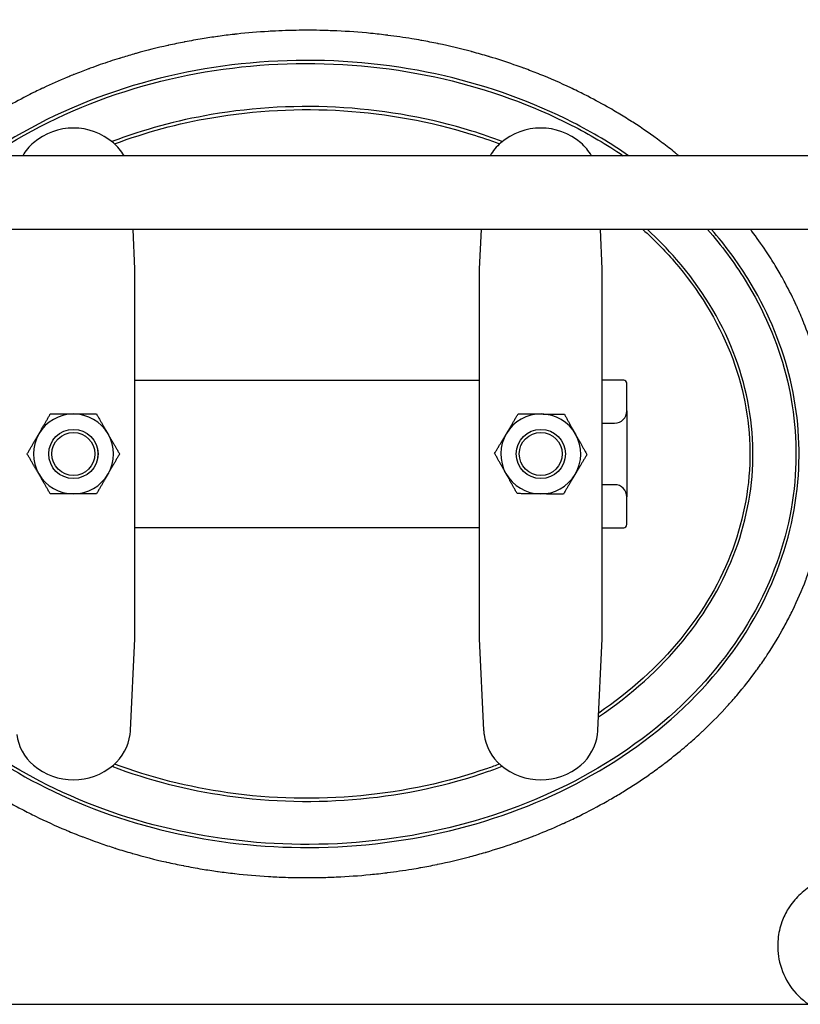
# Model space of a CAD drawing. Header units: inches. Extents: x 36 to 1719, y -84 to 1122.
# Tile 427 of 571: x 1428 to 1444, y 374 to 394. Entities that reach past the tile are written whole.
import ezdxf

# ---------------------------------------------------------------- set-up
doc = ezdxf.new("R2010")
doc.units = ezdxf.units.IN
doc.header["$LTSCALE"] = 48
doc.header["$MEASUREMENT"] = 0
doc.layers.add('Visible (ANSI)', color=7, linetype='Continuous', lineweight=30)

msp = doc.modelspace()

# ---------------------------------------------------------------- linework, layer by layer
at = {"layer": 'Visible (ANSI)'}
for p, q in [((1454.86662, 391.29627), (1388.61662, 391.29627)), ((1454.86662, 389.79627), (1389.36662, 389.79627)), ((1430.09912, 388.99519), (1430.06081, 389.79627)), ((1437.13743, 389.79625), (1437.09912, 388.99519)), ((1439.59912, 388.99519), (1439.56081, 389.79627)), ((1430.09912, 387.03481), (1430.09912, 388.99519)), ((1437.09912, 388.99519), (1437.09912, 387.03481)), ((1439.59912, 387.03481), (1439.59912, 388.99519)), ((1430.09912, 383.43273), (1430.09912, 387.03481)), ((1437.09912, 387.03481), (1437.09912, 383.43273)), ((1439.59912, 383.43273), (1439.59912, 387.03481)), ((1430.09912, 386.73377), (1437.09912, 386.73377)), ((1440.03662, 386.73377), (1439.59912, 386.73377)), ((1440.09912, 386.10877), (1440.09912, 386.67127)), ((1440.09912, 386.10877), (1440.09912, 384.35877)), ((1439.59912, 385.85877), (1439.84912, 385.85877)), ((1439.84912, 384.60877), (1439.59912, 384.60877)), ((1440.09912, 383.79627), (1440.09912, 384.35877)), ((1437.09912, 383.73377), (1430.09912, 383.73377)), ((1439.59912, 383.73377), (1440.03662, 383.73377)), ((1430.09912, 381.47236), (1430.09912, 383.43273)), ((1437.09912, 383.43273), (1437.09912, 381.47236)), ((1439.59912, 381.47236), (1439.59912, 383.43273)), ((1430.01058, 379.6211), (1430.09912, 381.47236)), ((1437.09912, 381.47236), (1437.18766, 379.6211)), ((1439.51058, 379.6211), (1439.59912, 381.47236)), ((1389.36662, 374.04627), (1454.86662, 374.04627))]:
    msp.add_line(p, q, dxfattribs=at)
for centre, radius in [((1428.84912, 385.23377), 0.50016), ((1428.84912, 385.23377), 0.5), ((1438.34912, 385.23377), 0.50016), ((1438.34912, 385.23377), 0.5), ((1428.84912, 385.23377), 0.4375), ((1438.34912, 385.23377), 0.4375)]:
    msp.add_circle(centre, radius, dxfattribs=at)
for centre, radius, start, end in [((1433.59912, 385.23377), 25, 98.032415, 165.965861), ((1433.59912, 385.23377), 25, 98.032415, 165.965861), ((1433.59912, 385.23377), 25, 12.177176, 81.9668), ((1433.59912, 385.23377), 25, 12.177176, 81.9668), ((1433.59912, 385.23377), 24.75, 98.706532, 165.821151), ((1433.59912, 385.23377), 24.75, 351.604809, 81.292601), ((1428.84912, 390.60877), 1.25, 49.428759, 130.571241), ((1438.34912, 390.60877), 1.25, 49.428759, 130.571241), ((1428.68652, 390.79867), 1, 130.571241, 150.158621), ((1429.01172, 390.79867), 1, 29.841379, 49.428759), ((1438.18652, 390.79867), 1, 130.571241, 150.158621), ((1438.51172, 390.79867), 1, 29.841379, 49.428759), ((1440.03662, 386.67127), 0.0625, 0, 90), ((1439.84912, 386.10877), 0.25, 270, 0), ((1428.84912, 385.23377), 0.8125, 90, 150), ((1428.84912, 385.23377), 0.8125, 30, 90), ((1438.34912, 385.23377), 0.8125, 89.252043, 149.252043), ((1438.34912, 385.23377), 0.8125, 29.252043, 89.252043), ((1428.84912, 385.23377), 0.8125, 150, 210), ((1428.84912, 385.23377), 0.8125, 330, 30), ((1438.34912, 385.23377), 0.8125, 149.252043, 209.252043), ((1438.34912, 385.23377), 0.8125, 329.252043, 29.252043), ((1428.84912, 385.23377), 0.8125, 210, 270), ((1428.84912, 385.23377), 0.8125, 270, 330), ((1438.34912, 385.23377), 0.8125, 209.252043, 269.252043), ((1438.34912, 385.23377), 0.8125, 269.252043, 329.252043), ((1439.84912, 384.35877), 0.25, 0, 90), ((1440.03662, 383.79627), 0.0625, 270, 0), ((1428.68652, 379.66887), 1, 187.965548, 229.428759), ((1429.01172, 379.66887), 1, 310.571241, 352.034452), ((1438.18652, 379.66887), 1, 187.965548, 229.428759), ((1438.51172, 379.66887), 1, 310.571241, 352.034452), ((1428.84912, 379.85877), 1.25, 229.428759, 310.571241), ((1438.34912, 379.85877), 1.25, 229.428759, 310.571241)]:
    msp.add_arc(centre, radius, start, end, dxfattribs=at)
for points, knots in [([(1433.59912, 393.84638), (1433.45322, 393.84638), (1433.30708, 393.84395), (1433.16118, 393.8391), (1433.16026, 393.83907), (1433.15934, 393.83904), (1433.15841, 393.83901), (1433.06748, 393.83597), (1432.97665, 393.83199), (1432.88602, 393.82707), (1432.8623, 393.82579), (1432.83858, 393.82444), (1432.81486, 393.82302), (1432.81337, 393.82293), (1432.81188, 393.82284), (1432.81039, 393.82275), (1432.59813, 393.81002), (1432.38616, 393.79213), (1432.17479, 393.76908), (1432.1596, 393.76743), (1432.14441, 393.76574), (1432.12922, 393.76403), (1432.12643, 393.76372), (1432.12364, 393.76341), (1432.12086, 393.76309), (1432.01049, 393.75059), (1431.90023, 393.73668), (1431.79018, 393.72135), (1431.78678, 393.72087), (1431.78339, 393.7204), (1431.78, 393.71992), (1431.67571, 393.70532), (1431.57161, 393.68944), (1431.46776, 393.67229), (1431.35086, 393.65299), (1431.23412, 393.63206), (1431.11768, 393.60951), (1431.11308, 393.60862), (1431.10849, 393.60773), (1431.1039, 393.60683), (1430.99722, 393.58605), (1430.89082, 393.56391), (1430.78479, 393.54042), (1430.77963, 393.53927), (1430.77447, 393.53813), (1430.76931, 393.53698), (1430.76864, 393.53683), (1430.76797, 393.53668), (1430.76731, 393.53653), (1430.55286, 393.4887), (1430.33914, 393.43516), (1430.12735, 393.37608), (1430.12114, 393.37435), (1430.11492, 393.37261), (1430.10871, 393.37087), (1430.09773, 393.36779), (1430.08675, 393.36469), (1430.07577, 393.36158), (1429.98477, 393.33577), (1429.89396, 393.30888), (1429.80345, 393.28094), (1429.79675, 393.27888), (1429.79005, 393.2768), (1429.78335, 393.27472), (1429.65329, 393.23433), (1429.52382, 393.19174), (1429.39523, 393.14701), (1429.32652, 393.12311), (1429.25799, 393.09858), (1429.18967, 393.07342), (1429.18203, 393.0706), (1429.1744, 393.06778), (1429.16676, 393.06495), (1429.15921, 393.06215), (1429.15167, 393.05935), (1429.14413, 393.05654), (1429.0511, 393.02184), (1428.95849, 392.98597), (1428.86637, 392.94895), (1428.86245, 392.94738), (1428.85854, 392.9458), (1428.85463, 392.94423), (1428.84672, 392.94104), (1428.83881, 392.93784), (1428.83091, 392.93463), (1428.79637, 392.92062), (1428.76191, 392.90645), (1428.72752, 392.89212), (1428.56141, 392.82288), (1428.39649, 392.74963), (1428.23355, 392.67256), (1428.22502, 392.66853), (1428.21649, 392.66449), (1428.20798, 392.66043), (1428.16379, 392.6394), (1428.11975, 392.61808), (1428.07587, 392.5965), (1428.02568, 392.5718), (1427.97562, 392.54671), (1427.92572, 392.52122), (1427.91691, 392.51672), (1427.9081, 392.51221), (1427.8993, 392.50769), (1427.74553, 392.42864), (1427.59336, 392.34588), (1427.44358, 392.25973), (1427.40492, 392.23749), (1427.36637, 392.215), (1427.32793, 392.19225), (1427.3188, 392.18685), (1427.30968, 392.18143), (1427.30056, 392.176), (1427.21257, 392.12357), (1427.12521, 392.06982), (1427.03868, 392.01481), (1427.02951, 392.00898), (1427.02035, 392.00314), (1427.0112, 391.99728), (1426.95172, 391.95921), (1426.89263, 391.92056), (1426.834, 391.88134), (1426.71509, 391.80179), (1426.59752, 391.71959), (1426.48172, 391.63489), (1426.47255, 391.62819), (1426.46339, 391.62146), (1426.45424, 391.61472), (1426.38573, 391.56426), (1426.31786, 391.51294), (1426.25072, 391.46079), (1426.23864, 391.45141), (1426.22658, 391.442), (1426.21454, 391.43256), (1426.20546, 391.42544), (1426.19639, 391.4183), (1426.18733, 391.41115), (1426.13945, 391.37334), (1426.09186, 391.33503), (1426.04462, 391.29627)], [0.714078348, 0.714078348, 0.714078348, 0.714078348, 0.721380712, 0.721380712, 0.721380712, 0.721426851, 0.721426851, 0.721426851, 0.725978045, 0.725978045, 0.725978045, 0.727169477, 0.727169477, 0.727169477, 0.727244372, 0.727244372, 0.727244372, 0.737907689, 0.737907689, 0.737907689, 0.738674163, 0.738674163, 0.738674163, 0.738814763, 0.738814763, 0.738814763, 0.744384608, 0.744384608, 0.744384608, 0.744556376, 0.744556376, 0.744556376, 0.749834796, 0.749834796, 0.749834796, 0.755776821, 0.755776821, 0.755776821, 0.756011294, 0.756011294, 0.756011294, 0.761456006, 0.761456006, 0.761456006, 0.761721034, 0.761721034, 0.761721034, 0.761755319, 0.761755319, 0.761755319, 0.7727718, 0.7727718, 0.7727718, 0.773095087, 0.773095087, 0.773095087, 0.773666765, 0.773666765, 0.773666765, 0.778407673, 0.778407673, 0.778407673, 0.778758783, 0.778758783, 0.778758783, 0.785574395, 0.785574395, 0.785574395, 0.789215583, 0.789215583, 0.789215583, 0.78962271, 0.78962271, 0.78962271, 0.790025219, 0.790025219, 0.790025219, 0.794989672, 0.794989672, 0.794989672, 0.795200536, 0.795200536, 0.795200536, 0.795627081, 0.795627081, 0.795627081, 0.797490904, 0.797490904, 0.797490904, 0.806493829, 0.806493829, 0.806493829, 0.806965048, 0.806965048, 0.806965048, 0.809409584, 0.809409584, 0.809409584, 0.812205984, 0.812205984, 0.812205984, 0.812699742, 0.812699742, 0.812699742, 0.82132707, 0.82132707, 0.82132707, 0.823553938, 0.823553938, 0.823553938, 0.824082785, 0.824082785, 0.824082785, 0.829188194, 0.829188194, 0.829188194, 0.829729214, 0.829729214, 0.829729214, 0.833245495, 0.833245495, 0.833245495, 0.840376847, 0.840376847, 0.840376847, 0.840941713, 0.840941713, 0.840941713, 0.845170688, 0.845170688, 0.845170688, 0.845931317, 0.845931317, 0.845931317, 0.846504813, 0.846504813, 0.846504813, 0.849536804, 0.849536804, 0.849536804, 0.849536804]), ([(1441.15362, 391.29627), (1441.13882, 391.30841), (1441.12399, 391.32051), (1441.10913, 391.33256), (1441.10032, 391.3397), (1441.0915, 391.34683), (1441.08266, 391.35394), (1440.99489, 391.42459), (1440.90588, 391.49375), (1440.81574, 391.56139), (1440.80677, 391.56812), (1440.79778, 391.57484), (1440.78879, 391.58155), (1440.60419, 391.71909), (1440.41493, 391.85025), (1440.22206, 391.97477), (1440.2128, 391.98075), (1440.20353, 391.98672), (1440.19425, 391.99267), (1440.10485, 392.04999), (1440.01468, 392.10588), (1439.92387, 392.16035), (1439.91468, 392.16585), (1439.90549, 392.17135), (1439.89629, 392.17683), (1439.84937, 392.20477), (1439.80228, 392.23233), (1439.75504, 392.25951), (1439.60751, 392.34438), (1439.45773, 392.42592), (1439.30603, 392.50404), (1439.29738, 392.50849), (1439.28873, 392.51293), (1439.28007, 392.51737), (1439.18317, 392.56695), (1439.0855, 392.61513), (1438.98716, 392.66191), (1438.97871, 392.66593), (1438.97025, 392.66994), (1438.96179, 392.67394), (1438.75441, 392.77195), (1438.5441, 392.86367), (1438.33167, 392.94903), (1438.32367, 392.95225), (1438.31567, 392.95545), (1438.30767, 392.95865), (1438.2084, 392.99829), (1438.10867, 393.03654), (1438.00857, 393.07342), (1438.00419, 393.07503), (1437.99982, 393.07664), (1437.99544, 393.07824), (1437.98792, 393.081), (1437.98039, 393.08376), (1437.97286, 393.0865), (1437.91668, 393.107), (1437.86038, 393.12705), (1437.80398, 393.14668), (1437.64024, 393.20364), (1437.47516, 393.25712), (1437.30894, 393.3071), (1437.30253, 393.30903), (1437.29612, 393.31095), (1437.2897, 393.31287), (1437.18003, 393.34565), (1437.06986, 393.37692), (1436.95927, 393.40666), (1436.95339, 393.40824), (1436.94751, 393.40982), (1436.94163, 393.41139), (1436.71896, 393.47093), (1436.49457, 393.52431), (1436.26894, 393.57155), (1436.26409, 393.57257), (1436.25925, 393.57358), (1436.25441, 393.57458), (1436.14632, 393.59708), (1436.03796, 393.61817), (1435.92937, 393.63785), (1435.92507, 393.63863), (1435.92077, 393.63941), (1435.91646, 393.64019), (1435.85406, 393.65143), (1435.79158, 393.66221), (1435.72904, 393.67253), (1435.56772, 393.69914), (1435.40587, 393.72269), (1435.24365, 393.74318), (1435.24058, 393.74356), (1435.23752, 393.74395), (1435.23445, 393.74434), (1435.12252, 393.75839), (1435.01041, 393.77099), (1434.89817, 393.78213), (1434.89581, 393.78237), (1434.89345, 393.7826), (1434.89109, 393.78284), (1434.66236, 393.80542), (1434.43319, 393.82196), (1434.20372, 393.8325), (1434.20289, 393.83254), (1434.20206, 393.83258), (1434.20123, 393.83262), (1434.08604, 393.83789), (1433.97075, 393.84165), (1433.85542, 393.84389), (1433.85529, 393.84389), (1433.85515, 393.84389), (1433.85502, 393.8439), (1433.77004, 393.84555), (1433.68503, 393.84637), (1433.60002, 393.84638), (1433.59972, 393.84638), (1433.59942, 393.84638), (1433.59912, 393.84638)], [0.578798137, 0.578798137, 0.578798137, 0.578798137, 0.579746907, 0.579746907, 0.579746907, 0.580309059, 0.580309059, 0.580309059, 0.585893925, 0.585893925, 0.585893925, 0.586449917, 0.586449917, 0.586449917, 0.597858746, 0.597858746, 0.597858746, 0.598406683, 0.598406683, 0.598406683, 0.603685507, 0.603685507, 0.603685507, 0.604219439, 0.604219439, 0.604219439, 0.606942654, 0.606942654, 0.606942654, 0.615446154, 0.615446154, 0.615446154, 0.615931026, 0.615931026, 0.615931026, 0.621355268, 0.621355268, 0.621355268, 0.621821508, 0.621821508, 0.621821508, 0.633247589, 0.633247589, 0.633247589, 0.633677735, 0.633677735, 0.633677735, 0.639013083, 0.639013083, 0.639013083, 0.639246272, 0.639246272, 0.639246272, 0.639647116, 0.639647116, 0.639647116, 0.642638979, 0.642638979, 0.642638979, 0.651324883, 0.651324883, 0.651324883, 0.651659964, 0.651659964, 0.651659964, 0.657388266, 0.657388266, 0.657388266, 0.657692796, 0.657692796, 0.657692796, 0.66922125, 0.66922125, 0.66922125, 0.66946867, 0.66946867, 0.66946867, 0.674989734, 0.674989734, 0.674989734, 0.675208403, 0.675208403, 0.675208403, 0.678380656, 0.678380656, 0.678380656, 0.686562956, 0.686562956, 0.686562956, 0.686717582, 0.686717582, 0.686717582, 0.692362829, 0.692362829, 0.692362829, 0.692481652, 0.692481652, 0.692481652, 0.703985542, 0.703985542, 0.703985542, 0.704027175, 0.704027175, 0.704027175, 0.709801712, 0.709801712, 0.709801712, 0.709808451, 0.709808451, 0.709808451, 0.714063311, 0.714063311, 0.714063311, 0.714078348, 0.714078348, 0.714078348, 0.714078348]), ([(1440.13534, 391.29617), (1439.77586, 391.54392), (1439.39544, 391.77036), (1438.18863, 392.38734), (1437.30836, 392.70505), (1435.41406, 393.14352), (1434.39513, 393.24961), (1432.37988, 393.21438), (1431.38364, 393.07701), (1429.44502, 392.56189), (1428.50636, 392.17502), (1427.45599, 391.55682), (1427.2564, 391.4296), (1427.0629, 391.29619)], [-2.29587985, -2.29587985, -2.29587985, -2.29587985, -2.15230182, -2.15230182, -1.86005026, -1.86005026, -1.54831825, -1.54831825, -1.24159364, -1.24159364, -0.92300776, -0.92300776, -0.84571281, -0.84571281, -0.84571281, -0.84571281]), ([(1427.17379, 391.2962), (1427.34238, 391.4101), (1427.5155, 391.51933), (1428.53286, 392.1181), (1429.46627, 392.50287), (1431.39468, 393.01528), (1432.38595, 393.15197), (1434.39118, 393.18703), (1435.40505, 393.08145), (1437.2895, 392.64526), (1438.16497, 392.32924), (1439.33693, 391.73008), (1439.68961, 391.52231), (1440.02443, 391.29617)], [0.85577946, 0.85577946, 0.85577946, 0.85577946, 0.92300776, 0.92300776, 1.24159364, 1.24159364, 1.54831825, 1.54831825, 1.86005026, 1.86005026, 2.15230182, 2.15230182, 2.28581323, 2.28581323, 2.28581323, 2.28581323]), ([(1437.56675, 391.58363), (1437.36386, 391.66064), (1437.15728, 391.73175), (1436.11724, 392.05391), (1435.23799, 392.21467), (1433.44612, 392.33036), (1432.53344, 392.28263), (1430.95262, 392.01142), (1430.2736, 391.82718), (1429.63145, 391.58367)], [1.116988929, 1.116988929, 1.116988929, 1.116988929, 1.191791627, 1.191791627, 1.487974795, 1.487974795, 1.7879037, 1.7879037, 2.024603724, 2.024603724, 2.024603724, 2.024603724]), ([(1429.68575, 391.53735), (1430.31453, 391.77339), (1430.97866, 391.95247), (1432.53913, 392.22019), (1433.44696, 392.26767), (1435.22917, 392.15261), (1436.10359, 391.99271), (1437.12651, 391.67585), (1437.32112, 391.60922), (1437.51246, 391.53732)], [-2.020635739, -2.020635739, -2.020635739, -2.020635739, -1.7879037, -1.7879037, -1.487974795, -1.487974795, -1.191791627, -1.191791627, -1.120956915, -1.120956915, -1.120956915, -1.120956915]), ([(1424.20843, 381.20701), (1424.23086, 381.17238), (1424.25354, 381.13795), (1424.27646, 381.10372), (1424.33373, 381.01818), (1424.39273, 380.93352), (1424.4534, 380.84982), (1424.4597, 380.84112), (1424.46602, 380.83244), (1424.47236, 380.82376), (1424.53613, 380.73648), (1424.60163, 380.65037), (1424.6687, 380.56558), (1424.67568, 380.55675), (1424.68269, 380.54793), (1424.68971, 380.53912), (1424.83203, 380.36064), (1424.98134, 380.18797), (1425.13655, 380.02165), (1425.14476, 380.01286), (1425.15298, 380.00409), (1425.16122, 379.99533), (1425.23559, 379.91627), (1425.31129, 379.83866), (1425.3882, 379.76254), (1425.39677, 379.75405), (1425.40536, 379.74559), (1425.41397, 379.73714), (1425.50636, 379.64641), (1425.60045, 379.55782), (1425.69601, 379.47146), (1425.77104, 379.40364), (1425.84726, 379.33693), (1425.92459, 379.27138), (1425.93318, 379.2641), (1425.94178, 379.25683), (1425.9504, 379.24958), (1425.95773, 379.2434), (1425.96508, 379.23723), (1425.97244, 379.23108), (1426.05004, 379.16615), (1426.12873, 379.10237), (1426.20842, 379.03979), (1426.21709, 379.03298), (1426.22577, 379.02619), (1426.23446, 379.01941), (1426.41972, 378.87491), (1426.61031, 378.73686), (1426.80501, 378.60567), (1426.81413, 378.59953), (1426.82326, 378.5934), (1426.83239, 378.58729), (1426.92635, 378.52441), (1427.02121, 378.46315), (1427.11687, 378.40351), (1427.12608, 378.39777), (1427.13529, 378.39204), (1427.14452, 378.38633), (1427.24231, 378.32578), (1427.3409, 378.26692), (1427.44018, 378.20977), (1427.53975, 378.15245), (1427.64033, 378.09666), (1427.74181, 378.04241), (1427.7506, 378.03772), (1427.7594, 378.03303), (1427.7682, 378.02836), (1427.86238, 377.97835), (1427.95734, 377.92967), (1428.05299, 377.88234), (1428.06158, 377.87809), (1428.07017, 377.87385), (1428.07877, 377.86962), (1428.2808, 377.7703), (1428.48591, 377.67697), (1428.69334, 377.58974), (1428.70148, 377.58631), (1428.70963, 377.58289), (1428.71778, 377.57949), (1428.7673, 377.5588), (1428.81694, 377.53845), (1428.8667, 377.51846), (1428.91827, 377.49774), (1428.96996, 377.47739), (1429.02177, 377.45741), (1429.02957, 377.45441), (1429.03737, 377.45141), (1429.04517, 377.44842), (1429.09324, 377.43), (1429.14141, 377.41191), (1429.18967, 377.39413), (1429.25694, 377.36935), (1429.32439, 377.34519), (1429.39199, 377.32166), (1429.49191, 377.28687), (1429.59236, 377.25338), (1429.69326, 377.22119), (1429.69996, 377.21905), (1429.70667, 377.21691), (1429.71338, 377.21478), (1429.8203, 377.18088), (1429.92772, 377.14843), (1430.03556, 377.11745), (1430.04173, 377.11567), (1430.0479, 377.11391), (1430.05407, 377.11214), (1430.27822, 377.04813), (1430.50412, 376.99046), (1430.73139, 376.93908), (1430.73647, 376.93793), (1430.74155, 376.93678), (1430.74664, 376.93564), (1430.85885, 376.91042), (1430.97138, 376.88673), (1431.08414, 376.86458), (1431.08871, 376.86368), (1431.09327, 376.86279), (1431.09783, 376.86189), (1431.22011, 376.83801), (1431.34267, 376.81593), (1431.4654, 376.79564), (1431.57016, 376.77833), (1431.67516, 376.7623), (1431.78035, 376.74757), (1431.78376, 376.74709), (1431.78716, 376.74662), (1431.79057, 376.74614), (1431.90113, 376.73075), (1432.01191, 376.71678), (1432.12287, 376.70423), (1432.12566, 376.70391), (1432.12844, 376.7036), (1432.13122, 376.70329), (1432.3575, 376.67784), (1432.58451, 376.65832), (1432.8119, 376.6447), (1432.8134, 376.64461), (1432.81491, 376.64452), (1432.81641, 376.64443), (1432.93011, 376.63766), (1433.0439, 376.63237), (1433.15774, 376.62856), (1433.15858, 376.62853), (1433.15943, 376.6285), (1433.16028, 376.62847), (1433.30618, 376.62361), (1433.45216, 376.62118), (1433.59812, 376.62117), (1433.68172, 376.62116), (1433.76533, 376.62195), (1433.84893, 376.62353), (1433.8494, 376.62354), (1433.84988, 376.62355), (1433.85036, 376.62356), (1433.96465, 376.62574), (1434.07893, 376.6294), (1434.19314, 376.63456), (1434.19425, 376.63461), (1434.19536, 376.63466), (1434.19647, 376.63471), (1434.42457, 376.64506), (1434.65238, 376.66135), (1434.87948, 376.68357), (1434.88186, 376.6838), (1434.88423, 376.68403), (1434.88661, 376.68427), (1434.9982, 376.69525), (1435.10961, 376.70766), (1435.22082, 376.7215), (1435.22387, 376.72188), (1435.22692, 376.72226), (1435.22996, 376.72265), (1435.39643, 376.74349), (1435.56255, 376.76756), (1435.72813, 376.79487), (1435.78493, 376.80423), (1435.84169, 376.81398), (1435.8984, 376.82412), (1435.90266, 376.82488), (1435.90692, 376.82564), (1435.91117, 376.82641), (1436.01907, 376.8458), (1436.12678, 376.86659), (1436.23425, 376.88878), (1436.23896, 376.88975), (1436.24366, 376.89073), (1436.24837, 376.89171), (1436.46604, 376.9369), (1436.68268, 376.98784), (1436.89779, 377.04452), (1436.90341, 377.046), (1436.90904, 377.04748), (1436.91466, 377.04897), (1437.01835, 377.07645), (1437.12169, 377.10527), (1437.22461, 377.13541), (1437.23077, 377.13722), (1437.23693, 377.13903), (1437.24309, 377.14084), (1437.43114, 377.19625), (1437.61779, 377.25611), (1437.80267, 377.32041), (1437.82403, 377.32785), (1437.84539, 377.33534), (1437.86672, 377.34289), (1437.87411, 377.34551), (1437.8815, 377.34813), (1437.88888, 377.35077), (1437.92883, 377.365), (1437.96873, 377.37946), (1438.00857, 377.39413), (1438.0665, 377.41547), (1438.1243, 377.43727), (1438.18196, 377.45953), (1438.18984, 377.46258), (1438.19772, 377.46563), (1438.2056, 377.46869), (1438.24762, 377.48502), (1438.28956, 377.50159), (1438.33143, 377.51841), (1438.48886, 377.58168), (1438.64511, 377.64842), (1438.79985, 377.71862), (1438.80824, 377.72242), (1438.81663, 377.72624), (1438.82502, 377.73007), (1438.91773, 377.7724), (1439.0099, 377.81597), (1439.10144, 377.86078), (1439.10999, 377.86497), (1439.11854, 377.86916), (1439.12709, 377.87337), (1439.32118, 377.96898), (1439.51244, 378.07014), (1439.70021, 378.17671), (1439.70922, 378.18182), (1439.71822, 378.18694), (1439.72721, 378.19208), (1439.73626, 378.19725), (1439.74531, 378.20244), (1439.75434, 378.20763), (1439.83545, 378.25428), (1439.91612, 378.30208), (1439.99626, 378.351), (1440.00553, 378.35666), (1440.01479, 378.36234), (1440.02405, 378.36803), (1440.2087, 378.48153), (1440.3905, 378.60106), (1440.56844, 378.72637), (1440.57765, 378.73286), (1440.58685, 378.73936), (1440.59603, 378.74587), (1440.67938, 378.80498), (1440.76187, 378.86537), (1440.84341, 378.92699), (1440.85244, 378.93381), (1440.86145, 378.94065), (1440.87046, 378.9475), (1440.99097, 379.03923), (1441.10937, 379.13367), (1441.22534, 379.2307), (1441.2734, 379.2709), (1441.32105, 379.31155), (1441.36826, 379.35264), (1441.37697, 379.36022), (1441.38566, 379.36781), (1441.39434, 379.37542), (1441.4296, 379.40633), (1441.46462, 379.43748), (1441.49938, 379.46888), (1441.53891, 379.50458), (1441.5782, 379.54066), (1441.61721, 379.57712), (1441.62585, 379.58518), (1441.63447, 379.59327), (1441.64307, 379.60137), (1441.79622, 379.74555), (1441.94517, 379.89554), (1442.08901, 380.05106), (1442.09679, 380.05947), (1442.10455, 380.0679), (1442.1123, 380.07634), (1442.17961, 380.14968), (1442.24578, 380.22423), (1442.31072, 380.29995), (1442.31785, 380.30827), (1442.32497, 380.31661), (1442.33207, 380.32496), (1442.47306, 380.49063), (1442.60823, 380.66203), (1442.73593, 380.83754), (1442.7419, 380.84574), (1442.74785, 380.85395), (1442.75379, 380.86218), (1442.81139, 380.94195), (1442.86749, 381.02261), (1442.92202, 381.10407), (1442.92662, 381.11095), (1442.93122, 381.11783), (1442.9358, 381.12473), (1442.94167, 381.13354), (1442.94752, 381.14238), (1442.95335, 381.15123), (1443.07515, 381.33592), (1443.19016, 381.5266), (1443.29719, 381.72247), (1443.30228, 381.73179), (1443.30736, 381.74113), (1443.31242, 381.75048), (1443.31358, 381.75261), (1443.31473, 381.75475), (1443.31588, 381.75688), (1443.36502, 381.84788), (1443.41244, 381.93997), (1443.45803, 382.03307), (1443.4624, 382.042), (1443.46676, 382.05094), (1443.4711, 382.05989), (1443.56828, 382.26031), (1443.65699, 382.46534), (1443.73638, 382.67399), (1443.73916, 382.68131), (1443.74193, 382.68863), (1443.74469, 382.69595), (1443.78292, 382.79738), (1443.81895, 382.89965), (1443.8527, 383.00264), (1443.85477, 383.00896), (1443.85683, 383.01528), (1443.85889, 383.02161), (1443.86415, 383.03781), (1443.86935, 383.05404), (1443.8745, 383.07028), (1443.93717, 383.26793), (1443.99184, 383.46952), (1444.03753, 383.67251), (1444.03849, 383.67677), (1444.03945, 383.68104), (1444.0404, 383.6853), (1444.06454, 383.79344), (1444.08617, 383.90211), (1444.10527, 384.01117), (1444.10591, 384.01483), (1444.10654, 384.01849), (1444.10718, 384.02215), (1444.13658, 384.19165), (1444.15985, 384.36211), (1444.17688, 384.53307), (1444.1771, 384.53532), (1444.17733, 384.53756), (1444.17755, 384.53981), (1444.18326, 384.59767), (1444.18825, 384.65559), (1444.19253, 384.71355), (1444.19266, 384.71522), (1444.19278, 384.7169), (1444.1929, 384.71858), (1444.20159, 384.83741), (1444.20728, 384.95639), (1444.20995, 385.07538), (1444.20996, 385.07588), (1444.20997, 385.07638), (1444.20998, 385.07688), (1444.21118, 385.13088), (1444.21176, 385.18489), (1444.21172, 385.23888), (1444.21172, 385.24466), (1444.21171, 385.25043), (1444.21169, 385.25621), (1444.21131, 385.3755), (1444.2079, 385.49506), (1444.20144, 385.61474), (1444.20136, 385.6162), (1444.20128, 385.61766), (1444.2012, 385.61912), (1444.19802, 385.6773), (1444.19412, 385.73551), (1444.18949, 385.79373), (1444.1893, 385.79605), (1444.18912, 385.79836), (1444.18893, 385.80067), (1444.17953, 385.91742), (1444.16718, 386.03439), (1444.15199, 386.15067), (1444.15144, 386.15483), (1444.15089, 386.15899), (1444.15034, 386.16315), (1444.14303, 386.21839), (1444.13506, 386.27348), (1444.12647, 386.32842), (1444.12571, 386.33326), (1444.12495, 386.3381), (1444.12418, 386.34294), (1444.10615, 386.45667), (1444.08541, 386.56972), (1444.06203, 386.68199), (1444.06088, 386.68749), (1444.05973, 386.693), (1444.05857, 386.6985), (1444.04735, 386.75172), (1444.03554, 386.80477), (1444.02315, 386.85762), (1444.02181, 386.86332), (1444.02047, 386.86902), (1444.01912, 386.87472), (1443.99273, 386.98608), (1443.96374, 387.09658), (1443.93227, 387.2061), (1443.93053, 387.21214), (1443.92879, 387.21817), (1443.92704, 387.2242), (1443.91203, 387.27595), (1443.89645, 387.32749), (1443.88033, 387.37879), (1443.87841, 387.38492), (1443.87647, 387.39105), (1443.87453, 387.39718), (1443.87401, 387.39882), (1443.87349, 387.40046), (1443.87297, 387.4021), (1443.82083, 387.56613), (1443.7628, 387.72878), (1443.69909, 387.88957), (1443.6964, 387.89635), (1443.6937, 387.90313), (1443.69099, 387.90991), (1443.64891, 388.01521), (1443.6044, 388.1197), (1443.55753, 388.22325), (1443.55409, 388.23083), (1443.55065, 388.23841), (1443.54719, 388.24599), (1443.47538, 388.40327), (1443.398, 388.55859), (1443.31589, 388.71066), (1443.28798, 388.76233), (1443.25953, 388.81364), (1443.23056, 388.86455), (1443.22537, 388.87367), (1443.22016, 388.88278), (1443.21494, 388.89187), (1443.16062, 388.98645), (1443.1045, 389.07966), (1443.04671, 389.17146), (1443.04103, 389.18048), (1443.03533, 389.18948), (1443.02962, 389.19848), (1442.99405, 389.25449), (1442.95785, 389.30997), (1442.92106, 389.3649), (1442.83054, 389.50006), (1442.73583, 389.63281), (1442.63728, 389.76284), (1442.63092, 389.77123), (1442.62454, 389.77961), (1442.61815, 389.78798), (1442.61603, 389.79074), (1442.61392, 389.79351), (1442.6118, 389.79627)], [0.0336355, 0.0336355, 0.0336355, 0.0336355, 0.035668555, 0.035668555, 0.035668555, 0.040749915, 0.040749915, 0.040749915, 0.041277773, 0.041277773, 0.041277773, 0.046589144, 0.046589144, 0.046589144, 0.047142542, 0.047142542, 0.047142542, 0.058359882, 0.058359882, 0.058359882, 0.058952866, 0.058952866, 0.058952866, 0.064306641, 0.064306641, 0.064306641, 0.064903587, 0.064903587, 0.064903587, 0.071313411, 0.071313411, 0.071313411, 0.076346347, 0.076346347, 0.076346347, 0.076905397, 0.076905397, 0.076905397, 0.077381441, 0.077381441, 0.077381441, 0.082403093, 0.082403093, 0.082403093, 0.082949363, 0.082949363, 0.082949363, 0.094592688, 0.094592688, 0.094592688, 0.095137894, 0.095137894, 0.095137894, 0.100745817, 0.100745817, 0.100745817, 0.101285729, 0.101285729, 0.101285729, 0.107009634, 0.107009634, 0.107009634, 0.112750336, 0.112750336, 0.112750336, 0.113247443, 0.113247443, 0.113247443, 0.118566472, 0.118566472, 0.118566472, 0.119044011, 0.119044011, 0.119044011, 0.130263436, 0.130263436, 0.130263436, 0.130703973, 0.130703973, 0.130703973, 0.133379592, 0.133379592, 0.133379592, 0.136152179, 0.136152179, 0.136152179, 0.136569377, 0.136569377, 0.136569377, 0.1391401, 0.1391401, 0.1391401, 0.14272373, 0.14272373, 0.14272373, 0.148020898, 0.148020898, 0.148020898, 0.148372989, 0.148372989, 0.148372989, 0.153982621, 0.153982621, 0.153982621, 0.154303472, 0.154303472, 0.154303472, 0.165957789, 0.165957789, 0.165957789, 0.166218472, 0.166218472, 0.166218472, 0.171971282, 0.171971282, 0.171971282, 0.172204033, 0.172204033, 0.172204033, 0.178441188, 0.178441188, 0.178441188, 0.183764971, 0.183764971, 0.183764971, 0.183937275, 0.183937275, 0.183937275, 0.189531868, 0.189531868, 0.189531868, 0.189672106, 0.189672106, 0.189672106, 0.201079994, 0.201079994, 0.201079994, 0.201155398, 0.201155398, 0.201155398, 0.20685941, 0.20685941, 0.20685941, 0.206901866, 0.206901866, 0.206901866, 0.214212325, 0.214212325, 0.214212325, 0.218399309, 0.218399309, 0.218399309, 0.218423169, 0.218423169, 0.218423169, 0.224147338, 0.224147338, 0.224147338, 0.224203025, 0.224203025, 0.224203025, 0.235635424, 0.235635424, 0.235635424, 0.235755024, 0.235755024, 0.235755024, 0.241373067, 0.241373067, 0.241373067, 0.241527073, 0.241527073, 0.241527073, 0.249937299, 0.249937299, 0.249937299, 0.252822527, 0.252822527, 0.252822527, 0.253039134, 0.253039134, 0.253039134, 0.258528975, 0.258528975, 0.258528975, 0.258769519, 0.258769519, 0.258769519, 0.269891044, 0.269891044, 0.269891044, 0.270181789, 0.270181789, 0.270181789, 0.275545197, 0.275545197, 0.275545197, 0.275866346, 0.275866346, 0.275866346, 0.285671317, 0.285671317, 0.285671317, 0.286804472, 0.286804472, 0.286804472, 0.287196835, 0.287196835, 0.287196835, 0.289319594, 0.289319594, 0.289319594, 0.292406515, 0.292406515, 0.292406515, 0.292828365, 0.292828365, 0.292828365, 0.295079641, 0.295079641, 0.295079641, 0.303546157, 0.303546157, 0.303546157, 0.304005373, 0.304005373, 0.304005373, 0.309083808, 0.309083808, 0.309083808, 0.309558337, 0.309558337, 0.309558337, 0.320339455, 0.320339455, 0.320339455, 0.320856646, 0.320856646, 0.320856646, 0.321377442, 0.321377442, 0.321377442, 0.326051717, 0.326051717, 0.326051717, 0.326592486, 0.326592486, 0.326592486, 0.337379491, 0.337379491, 0.337379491, 0.337937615, 0.337937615, 0.337937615, 0.343001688, 0.343001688, 0.343001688, 0.343562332, 0.343562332, 0.343562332, 0.351066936, 0.351066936, 0.351066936, 0.354176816, 0.354176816, 0.354176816, 0.354750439, 0.354750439, 0.354750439, 0.357081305, 0.357081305, 0.357081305, 0.359732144, 0.359732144, 0.359732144, 0.360318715, 0.360318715, 0.360318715, 0.37075509, 0.37075509, 0.37075509, 0.371319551, 0.371319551, 0.371319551, 0.376221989, 0.376221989, 0.376221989, 0.376760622, 0.376760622, 0.376760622, 0.387449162, 0.387449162, 0.387449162, 0.387948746, 0.387948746, 0.387948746, 0.392796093, 0.392796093, 0.392796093, 0.393205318, 0.393205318, 0.393205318, 0.393728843, 0.393728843, 0.393728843, 0.40465822, 0.40465822, 0.40465822, 0.405178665, 0.405178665, 0.405178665, 0.405297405, 0.405297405, 0.405297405, 0.410359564, 0.410359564, 0.410359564, 0.410845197, 0.410845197, 0.410845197, 0.421720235, 0.421720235, 0.421720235, 0.422101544, 0.422101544, 0.422101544, 0.427381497, 0.427381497, 0.427381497, 0.427705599, 0.427705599, 0.427705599, 0.428535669, 0.428535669, 0.428535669, 0.438638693, 0.438638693, 0.438638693, 0.438850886, 0.438850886, 0.438850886, 0.444231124, 0.444231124, 0.444231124, 0.44441151, 0.44441151, 0.44441151, 0.452770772, 0.452770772, 0.452770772, 0.452880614, 0.452880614, 0.452880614, 0.455709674, 0.455709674, 0.455709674, 0.4557915, 0.4557915, 0.4557915, 0.461591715, 0.461591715, 0.461591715, 0.461616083, 0.461616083, 0.461616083, 0.464248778, 0.464248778, 0.464248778, 0.464530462, 0.464530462, 0.464530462, 0.470346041, 0.470346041, 0.470346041, 0.470416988, 0.470416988, 0.470416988, 0.473244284, 0.473244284, 0.473244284, 0.473356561, 0.473356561, 0.473356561, 0.479026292, 0.479026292, 0.479026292, 0.479229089, 0.479229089, 0.479229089, 0.481923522, 0.481923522, 0.481923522, 0.482160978, 0.482160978, 0.482160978, 0.487741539, 0.487741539, 0.487741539, 0.488015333, 0.488015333, 0.488015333, 0.490662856, 0.490662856, 0.490662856, 0.490948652, 0.490948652, 0.490948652, 0.496531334, 0.496531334, 0.496531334, 0.496838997, 0.496838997, 0.496838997, 0.499479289, 0.499479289, 0.499479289, 0.499794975, 0.499794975, 0.499794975, 0.499879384, 0.499879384, 0.499879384, 0.508332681, 0.508332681, 0.508332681, 0.508689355, 0.508689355, 0.508689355, 0.514230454, 0.514230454, 0.514230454, 0.514636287, 0.514636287, 0.514636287, 0.52306349, 0.52306349, 0.52306349, 0.525927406, 0.525927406, 0.525927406, 0.526440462, 0.526440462, 0.526440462, 0.531775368, 0.531775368, 0.531775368, 0.532299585, 0.532299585, 0.532299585, 0.535565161, 0.535565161, 0.535565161, 0.543600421, 0.543600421, 0.543600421, 0.544118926, 0.544118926, 0.544118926, 0.544290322, 0.544290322, 0.544290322, 0.544290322]), ([(1424.86561, 381.32729), (1425.22499, 380.81155), (1425.65331, 380.33173), (1426.72871, 379.36906), (1427.40307, 378.90809), (1428.96336, 378.09706), (1429.86528, 377.76828), (1431.7274, 377.33708), (1432.68602, 377.23042), (1434.67084, 377.23753), (1435.69678, 377.36772), (1437.63668, 377.86709), (1438.55233, 378.2315), (1440.23391, 379.18211), (1440.99545, 379.77384), (1442.22682, 381.09955), (1442.70928, 381.82507), (1443.3503, 383.30427), (1443.53403, 384.04895), (1443.631, 385.49165), (1443.56528, 386.18782), (1443.21678, 387.53748), (1442.93403, 388.19058), (1442.34147, 389.14696), (1442.09536, 389.48019), (1441.82198, 389.79618)], [-5.78661752, -5.78661752, -5.78661752, -5.78661752, -5.56784523, -5.56784523, -5.30152743, -5.30152743, -5.00175331, -5.00175331, -4.70778552, -4.70778552, -4.3927688, -4.3927688, -4.08388685, -4.08388685, -3.76720646, -3.76720646, -3.466689, -3.466689, -3.19382672, -3.19382672, -2.94340155, -2.94340155, -2.69253339, -2.69253339, -2.5492427, -2.5492427, -2.5492427, -2.5492427]), ([(1441.7391, 389.79619), (1442.02468, 389.4705), (1442.28083, 389.12616), (1442.87775, 388.16275), (1443.15791, 387.51551), (1443.50313, 386.17852), (1443.56819, 385.48917), (1443.47216, 384.06042), (1443.29023, 383.32284), (1442.65493, 381.85685), (1442.17655, 381.13727), (1440.95437, 379.82145), (1440.19798, 379.23359), (1438.52662, 378.28876), (1437.61606, 377.92632), (1435.68634, 377.42957), (1434.66552, 377.30001), (1432.69056, 377.29294), (1431.7367, 377.39908), (1429.88427, 377.82804), (1428.98727, 378.15507), (1427.43625, 378.96128), (1426.76625, 379.41934), (1425.68915, 380.38354), (1425.25704, 380.86978), (1424.89641, 381.39255)], [2.54299836, 2.54299836, 2.54299836, 2.54299836, 2.69253339, 2.69253339, 2.94340155, 2.94340155, 3.19382672, 3.19382672, 3.466689, 3.466689, 3.76720646, 3.76720646, 4.08388685, 4.08388685, 4.3927688, 4.3927688, 4.70778552, 4.70778552, 5.00175331, 5.00175331, 5.30152743, 5.30152743, 5.56784523, 5.56784523, 5.79082229, 5.79082229, 5.79082229, 5.79082229]), ([(1439.52338, 379.88872), (1440.18777, 380.33591), (1440.76842, 380.85903), (1441.70711, 382.00654), (1442.06788, 382.62939), (1442.54806, 383.92978), (1442.66755, 384.60713), (1442.65515, 385.96944), (1442.51995, 386.65417), (1441.99875, 387.97606), (1441.60822, 388.61192), (1440.925, 389.3997), (1440.72784, 389.60238), (1440.51734, 389.79619)], [-0.85744301, -0.85744301, -0.85744301, -0.85744301, -0.56663956, -0.56663956, -0.27967441, -0.27967441, 0.00707629, 0.00707629, 0.29756433, 0.29756433, 0.5934389, 0.5934389, 0.70130865, 0.70130865, 0.70130865, 0.70130865]), ([(1440.42463, 389.79619), (1440.65245, 389.59005), (1440.86488, 389.37363), (1441.5567, 388.57594), (1441.94336, 387.94615), (1442.45911, 386.6381), (1442.59273, 385.96109), (1442.60498, 384.61424), (1442.48689, 383.94456), (1442.01178, 382.6579), (1441.65464, 382.04111), (1440.73336, 380.91488), (1440.17067, 380.40492), (1439.52711, 379.96672)], [-0.70993663, -0.70993663, -0.70993663, -0.70993663, -0.5934389, -0.5934389, -0.29756433, -0.29756433, -0.00707629, -0.00707629, 0.27967441, 0.27967441, 0.56663956, 0.56663956, 0.85175288, 0.85175288, 0.85175288, 0.85175288]), ([(1429.63144, 378.88386), (1430.37373, 378.60238), (1431.16536, 378.40028), (1432.87237, 378.15842), (1433.79187, 378.13739), (1435.5879, 378.3078), (1436.46456, 378.49686), (1437.38072, 378.81478), (1437.47414, 378.8487), (1437.56679, 378.88386)], [-2.024603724, -2.024603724, -2.024603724, -2.024603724, -1.750991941, -1.750991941, -1.449405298, -1.449405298, -1.151145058, -1.151145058, -1.116988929, -1.116988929, -1.116988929, -1.116988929]), ([(1437.5125, 378.93017), (1437.43095, 378.89953), (1437.3488, 378.86985), (1436.44896, 378.5576), (1435.57715, 378.36956), (1433.79086, 378.20007), (1432.87623, 378.22099), (1431.19029, 378.45987), (1430.41425, 378.65671), (1429.68574, 378.93018)], [1.120956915, 1.120956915, 1.120956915, 1.120956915, 1.151145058, 1.151145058, 1.449405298, 1.449405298, 1.750991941, 1.750991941, 2.020635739, 2.020635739, 2.020635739, 2.020635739]), ([(1445.71109, 376.14002), (1445.67144, 376.18867), (1445.62861, 376.23471), (1445.43552, 376.41664), (1445.25955, 376.52357), (1444.8886, 376.65119), (1444.69904, 376.67758), (1444.32943, 376.65395), (1444.15295, 376.60926), (1443.89742, 376.48892), (1443.81129, 376.43679), (1443.68238, 376.3388), (1443.63606, 376.29868), (1443.55493, 376.21876), (1443.51952, 376.17981), (1443.44767, 376.09149), (1443.41214, 376.0416), (1443.32689, 375.90409), (1443.28319, 375.8135), (1443.20919, 375.60785), (1443.1833, 375.49246), (1443.15584, 375.21686), (1443.16686, 375.05792), (1443.24344, 374.73221), (1443.31564, 374.56971), (1443.51617, 374.27577), (1443.64531, 374.1473), (1443.79438, 374.04627)], [31.47750853, 31.47750853, 31.47750853, 31.47750853, 31.99004553, 31.99004553, 33.64043503, 33.64043503, 35.14984453, 35.14984453, 36.55492686, 36.55492686, 37.32538108, 37.32538108, 37.79290879, 37.79290879, 38.19426872, 38.19426872, 38.66157503, 38.66157503, 39.4312024, 39.4312024, 40.34477899, 40.34477899, 41.59333772, 41.59333772, 43.01195995, 43.01195995, 44.48153705, 44.48153705, 44.48153705, 44.48153705])]:
    msp.add_open_spline(points, degree=3, knots=knots, dxfattribs=at)
for points in [[(1428.14547, 385.64002), (1428.25433, 385.82856), (1428.38002, 386.04627)], [(1428.38002, 386.04627), (1428.63141, 386.04627), (1428.84912, 386.04627)], [(1428.84912, 386.04627), (1429.06683, 386.04627), (1429.31822, 386.04627)], [(1429.31822, 386.04627), (1429.44391, 385.82856), (1429.55277, 385.64002)], [(1437.65084, 385.64917), (1437.76214, 385.83628), (1437.89067, 386.05233)], [(1437.89067, 386.05233), (1438.14204, 386.04905), (1438.35973, 386.0462)], [(1438.35973, 386.0462), (1438.57742, 386.04336), (1438.82878, 386.04008)], [(1438.82878, 386.04008), (1438.95162, 385.82075), (1439.05801, 385.6308)], [(1427.91093, 385.23377), (1428.03662, 385.45148), (1428.14547, 385.64002)], [(1429.55277, 385.64002), (1429.66162, 385.45148), (1429.78731, 385.23377)], [(1437.41101, 385.24602), (1437.53953, 385.46207), (1437.65084, 385.64917)], [(1439.05801, 385.6308), (1439.16439, 385.44086), (1439.28723, 385.22153)], [(1428.14547, 384.82752), (1428.03662, 385.01606), (1427.91093, 385.23377)], [(1429.78731, 385.23377), (1429.66162, 385.01606), (1429.55277, 384.82752)], [(1437.64023, 384.83674), (1437.53385, 385.02669), (1437.41101, 385.24602)], [(1439.28723, 385.22153), (1439.15871, 385.00548), (1439.0474, 384.81837)], [(1428.38002, 384.42127), (1428.25433, 384.63898), (1428.14547, 384.82752)], [(1429.55277, 384.82752), (1429.44391, 384.63898), (1429.31822, 384.42127)], [(1437.86946, 384.42747), (1437.74661, 384.6468), (1437.64023, 384.83674)], [(1439.0474, 384.81837), (1438.9361, 384.63127), (1438.80757, 384.41522)], [(1428.84912, 384.42127), (1428.63141, 384.42127), (1428.38002, 384.42127)], [(1429.31822, 384.42127), (1429.06683, 384.42127), (1428.84912, 384.42127)], [(1438.33851, 384.42134), (1438.12082, 384.42418), (1437.86946, 384.42747)], [(1438.80757, 384.41522), (1438.5562, 384.4185), (1438.33851, 384.42134)]]:
    msp.add_rational_spline(points, [1, 1.0379548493, 1], degree=2, dxfattribs=at)
for points in [[(1430.00207, 379.5303), (1430.00629, 379.56043), (1430.00912, 379.59074), (1430.01058, 379.6211)], [(1437.18766, 379.6211), (1437.18911, 379.59079), (1437.19195, 379.56048), (1437.19617, 379.5303)], [(1439.50207, 379.5303), (1439.50629, 379.56043), (1439.50912, 379.59074), (1439.51058, 379.6211)]]:
    msp.add_open_spline(points, degree=3, dxfattribs=at)

doc.saveas('drawing.dxf')
